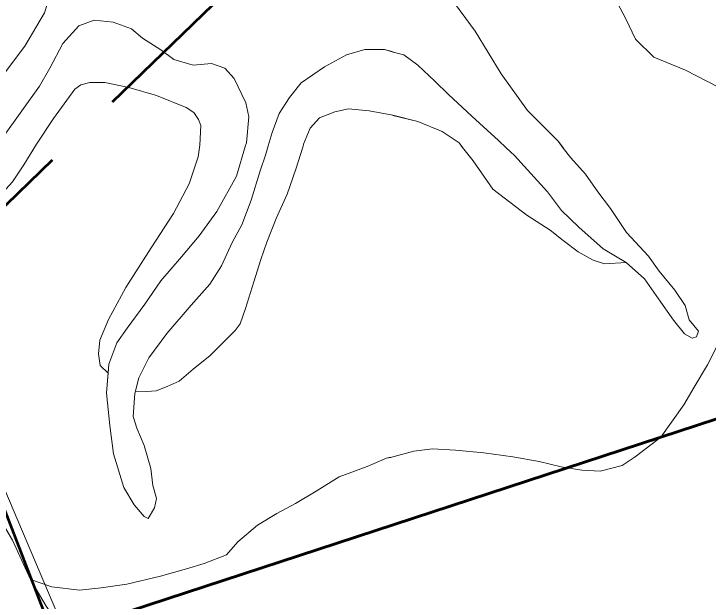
# Model space of a CAD drawing. Extents: x -1643653 to 4543381, y 1624270 to 13878484.
# Drawn here: x 742056 to 744560, y 8922093 to 8924211 of the extents above; entities that cross this region are included whole.
import ezdxf

# ---------------------------------------------------------------- set-up
doc = ezdxf.new("R2010")
doc.units = 0
doc.header["$LTSCALE"] = 200
doc.linetypes.add('MEDIUM_DASHED', pattern=[4.5, 3, -1.5])
for name, color, linetype, lineweight in [('1', 7, 'Continuous', 13), ('27', 7, 'Continuous', 53), ('29', 7, 'Continuous', 13)]:
    doc.layers.add(name, color=color, linetype=linetype, lineweight=lineweight)

msp = doc.modelspace()

# ---------------------------------------------------------------- linework, layer by layer
at = {"layer": '1', "lineweight": 25}
msp.add_spline([(814781, 9009175.5), (814787.2, 9009173.4), (814796.9, 9009173.4), (814799.4, 9009172.4), (814805.1, 9009174.5), (814805.6, 9009176.5), (814811.7, 9009179.5), (814811.7, 9009179.5), (814801.5, 9009181), (814790.7, 9009181.5), (814784.1, 9009183.1), (814777.4, 9009185.1), (814778.4, 9009175.5)], degree=3, dxfattribs=at)
at = {"layer": '27', "linetype": 'MEDIUM_DASHED'}
msp.add_line((739824.8, 8921390.1), (746115.6, 8927478.8), dxfattribs=at)
at = {"layer": '27'}
for points in [[(746115.6, 8927478.8), (743729.5, 8927170.5), (742708.4, 8928266.2), (740888.2, 8928147.7), (738224.4, 8926341.3), (738068.6, 8925272.7), (741707.2, 8923237.2), (742198, 8921966.9), (745069, 8922906.2), (745575.7, 8923768.8)], [(742198, 8921966.9), (742774.4, 8920756.9), (745599.5, 8914059.4), (748801.1, 8916562.5), (750697.1, 8918944.1), (747912.4, 8923168.9), (745575.7, 8923768.8), (745069, 8922906.2)]]:
    msp.add_lwpolyline(points, close=True, dxfattribs=at)
at = {"layer": '29'}
for p, q in [((743073.8, 8923650.8), (743099.2, 8923734.5)), ((743042, 8923561.2), (743073.8, 8923650.8)), ((743002.6, 8923472.7), (743042, 8923561.2)), ((742969.1, 8923388.1), (743002.6, 8923472.7)), ((742947.5, 8923325.1), (742969.1, 8923388.1)), ((742921.9, 8923244.5), (742947.5, 8923325.1)), ((742892.3, 8923148.1), (742921.9, 8923244.5)), ((742872.7, 8923093), (742892.3, 8923148.1)), ((742854.9, 8923069.4), (742872.7, 8923093)), ((742764.4, 8922978.9), (742854.9, 8923069.4)), ((742703.3, 8922929.7), (742764.4, 8922978.9)), ((742652.1, 8922886.4), (742703.3, 8922929.7)), ((742608.8, 8922866.7), (742652.1, 8922886.4)), ((742569.4, 8922851), (742608.8, 8922866.7)), ((742495.1, 8922849.9), (742536, 8922849)), ((742536, 8922849), (742569.4, 8922851))]:
    msp.add_line(p, q, dxfattribs=at)
at = {"layer": '29', "lineweight": 53}
msp.add_lwpolyline([(745752.4, 8927202.3), (743729.5, 8927170.5), (742708.4, 8928266.2), (740888.2, 8928147.7), (738224.4, 8926341.3), (738068.6, 8925272.7), (741707.2, 8923237.2), (742198, 8921966.9), (745069, 8922906.2), (745575.7, 8923768.8)], close=True, dxfattribs=at)
at = {"layer": '29'}
for points in [[(741809.3, 8925871.4), (741820.7, 8925760.8), (741930.2, 8925578.9), (741944.3, 8925418.2), (741942.9, 8925216.1), (741953.8, 8925071.4), (741951, 8924907.2), (741968.1, 8924823.7), (742023.9, 8924716.9), (742090.1, 8924624.7), (742140.6, 8924578.2), (742187, 8924496.6), (742206, 8924340.1), (742167.3, 8924215.3), (742095.5, 8924094.7), (741996.6, 8923963.6), (741900.5, 8923853.1), (741829.8, 8923742.9)], [(741829.8, 8923742.9), (741900.5, 8923853.1), (741996.6, 8923963.6), (742095.5, 8924094.7), (742167.3, 8924215.3), (742206, 8924340.1), (742187, 8924496.6), (742140.6, 8924578.2), (742090.1, 8924624.7), (742023.9, 8924716.9), (741987.2, 8924787)], [(744038.3, 8923727), (744019, 8923751.9), (743908.8, 8923862.5), (743813.9, 8923995.4), (743720.6, 8924148.4), (743632.2, 8924269), (743550.3, 8924381.3), (743489.3, 8924437.7), (743427.2, 8924479.6)], [(744037.9, 8923727), (744019, 8923751.9), (743908.8, 8923862.5), (743813.9, 8923995.4), (743720.6, 8924148.4), (743632.2, 8924269), (743550.3, 8924381.3), (743489.3, 8924437.7), (743427.5, 8924480.1)], [(744231.8, 8924251.8), (744264.2, 8924193.5), (744298.1, 8924119.9), (744364.3, 8924055.5), (744479.3, 8924007.8), (744640.1, 8923925.1), (744756.6, 8923879.1), (744847.5, 8923844.1), (744985.1, 8923816.7), (745132.4, 8923791.3), (745256, 8923773.1), (745368.2, 8923760.3), (745464.8, 8923754.3), (745558.6, 8923740.2), (745669, 8923727.9), (745799.5, 8923718.2), (745887.3, 8923719.6), (745905.5, 8923725.9)], [(744231.8, 8924251.8), (744264.2, 8924193.5), (744298.1, 8924119.9), (744364.3, 8924055.5), (744479.3, 8924007.8), (744640.1, 8923925.1), (744756.6, 8923879.1), (744847.5, 8923844.1), (744985.1, 8923816.7), (745132.4, 8923791.3), (745256, 8923773.1), (745368.2, 8923760.3), (745464.8, 8923754.3), (745558.6, 8923740.2), (745669, 8923727.9), (745799.5, 8923718.2), (745887.3, 8923719.6), (745907.9, 8923714.7)], [(744231.8, 8924251.8), (744264.2, 8924193.5), (744298.1, 8924119.9), (744364.3, 8924055.5), (744479.3, 8924007.8), (744640.1, 8923925.1), (744756.6, 8923879.1), (744847.5, 8923844.1), (744985.1, 8923816.7), (745132.4, 8923791.3), (745256, 8923773.1), (745368.2, 8923760.3), (745464.8, 8923754.3), (745558.6, 8923740.2), (745669, 8923727.9), (745799.5, 8923718.2), (745887.3, 8923719.6), (745907.9, 8923714.7)], [(742000, 8923741.8), (742009.5, 8923755.5), (742091.1, 8923869.5), (742148.7, 8923949.8), (742186, 8924015.7), (742232.4, 8924104), (742291, 8924168.1), (742345.7, 8924188.2), (742413.9, 8924181.7), (742480, 8924157.5), (742520.8, 8924124), (742586.6, 8924081.2), (742633.1, 8924046.9), (742702.5, 8924026.2), (742769.2, 8924032), (742817.1, 8924015.3), (742851.3, 8923977.6), (742892.7, 8923890.2), (742903.3, 8923839.5), (742895.2, 8923745.8), (742892.2, 8923735.9)], [(742000, 8923741.8), (742009.5, 8923755.5), (742091.1, 8923869.5), (742148.7, 8923949.8), (742186, 8924015.7), (742232.4, 8924104), (742291, 8924168.1), (742345.7, 8924188.2), (742413.9, 8924181.7), (742480, 8924157.5), (742520.8, 8924124), (742586.6, 8924081.2), (742633.1, 8924046.9), (742702.5, 8924026.2), (742769.2, 8924032), (742817.1, 8924015.3), (742851.3, 8923977.6), (742892.7, 8923890.2), (742903.3, 8923839.5), (742895.2, 8923745.8), (742892.2, 8923735.9)], [(742974.1, 8923735.3), (742988.1, 8923783.4), (743013.7, 8923851.7), (743050.9, 8923909.5), (743092, 8923962.6), (743177.1, 8924019.7), (743255.7, 8924063.9), (743321.7, 8924082.7), (743392.9, 8924082.5), (743424.6, 8924074.3)], [(743424.7, 8924073.4), (743392.9, 8924082.5), (743321.7, 8924082.7), (743255.7, 8924063.9), (743177.1, 8924019.7), (743092, 8923962.6), (743050.9, 8923909.5), (743013.7, 8923851.7), (742988.1, 8923783.4), (742974.1, 8923735.3)], [(743424.6, 8924073), (743462.3, 8924063.2), (743513.9, 8924026.2), (743574.4, 8923968.8), (743624.4, 8923920.8), (743708.4, 8923842.6), (743763.6, 8923792.2), (743804.6, 8923754.3), (743832.1, 8923728.4)], [(743831.5, 8923728.4), (743804.6, 8923754.3), (743763.6, 8923792.2), (743708.4, 8923842.6), (743624.4, 8923920.8), (743574.4, 8923968.8), (743513.9, 8924026.2), (743462.3, 8924063.2), (743424.7, 8924073.4)], [(742137.5, 8923740.9), (742198.8, 8923833.6), (742275.6, 8923939.8), (742297.3, 8923955.6), (742330.8, 8923963.4), (742383.9, 8923963.4), (742470.6, 8923945.7), (742571, 8923916.2), (742677.3, 8923872.9), (742704.9, 8923855.2), (742722.6, 8923829.7), (742730.5, 8923808), (742727.5, 8923737)], [(742727.5, 8923737), (742730.5, 8923808), (742722.6, 8923829.7), (742704.9, 8923855.2), (742677.3, 8923872.9), (742571, 8923916.2), (742470.6, 8923945.7), (742383.9, 8923963.4), (742330.8, 8923963.4), (742297.3, 8923955.6), (742275.6, 8923939.8), (742198.8, 8923833.6), (742137.5, 8923740.9)], [(742137.5, 8923740.9), (742198.8, 8923833.6), (742275.6, 8923939.8), (742297.3, 8923955.6), (742330.8, 8923963.4), (742383.9, 8923963.4), (742470.6, 8923945.7), (742571, 8923916.2), (742677.3, 8923872.9), (742704.9, 8923855.2), (742722.6, 8923829.7), (742730.5, 8923808), (742727.5, 8923737)], [(743099.2, 8923734.5), (743101.4, 8923741.3), (743125, 8923798.4), (743158.5, 8923835.8), (743213.7, 8923857.4), (743263.7, 8923868.6), (743338.1, 8923861.8), (743423.1, 8923846.2)], [(743099.2, 8923734.5), (743101.4, 8923741.3), (743125, 8923798.4), (743158.5, 8923835.8), (743213.7, 8923857.4), (743263.7, 8923868.6), (743338.1, 8923861.8), (743423.1, 8923846.2)], [(743099.2, 8923734.5), (743101.4, 8923741.3), (743125, 8923798.4), (743158.5, 8923835.8), (743213.7, 8923857.4), (743263.7, 8923868.6), (743338.1, 8923861.8), (743423.1, 8923846.2)], [(743423.1, 8923846.2), (743513.7, 8923823.4), (743601.5, 8923786.3), (743662.3, 8923745.8), (743674.8, 8923729.4)], [(743423.1, 8923846.2), (743513.7, 8923823.4), (743601.5, 8923786.3), (743662.3, 8923745.8), (743674.8, 8923729.4)], [(743423.1, 8923844.9), (743513.7, 8923823.4), (743601.5, 8923786.3), (743662.3, 8923745.8), (743676, 8923728.4)], [(741856.7, 8923531.7), (741872, 8923526.7), (741895.6, 8923526.7), (741933, 8923532.6), (741982.2, 8923546.3), (742015.7, 8923566), (742051.2, 8923605.4), (742092.5, 8923666.4), (742137.5, 8923740.9)], [(742137.5, 8923740.9), (742092.5, 8923666.4), (742051.2, 8923605.4), (742015.7, 8923566), (741982.2, 8923546.3), (741933, 8923532.6), (741895.6, 8923526.7), (741872, 8923526.7), (741856.7, 8923531.7)], [(741856.7, 8923531.7), (741872, 8923526.7), (741895.6, 8923526.7), (741933, 8923532.6), (741982.2, 8923546.3), (742015.7, 8923566), (742051.2, 8923605.4), (742092.5, 8923666.4), (742137.5, 8923740.9)], [(742727.5, 8923737), (742720.6, 8923695.9), (742689.1, 8923597.5), (742632, 8923491.3), (742551.3, 8923367.3), (742460.5, 8923224.6), (742397.5, 8923108.5), (742366, 8923033.8), (742362.1, 8922984.6), (742368, 8922943.2), (742396.3, 8922915.1)], [(742396.3, 8922915.1), (742368, 8922943.2), (742362.1, 8922984.6), (742366, 8923033.8), (742397.5, 8923108.5), (742460.5, 8923224.6), (742551.3, 8923367.3), (742632, 8923491.3), (742689.1, 8923597.5), (742720.6, 8923695.9), (742727.5, 8923737)], [(742727.5, 8923737), (742720.6, 8923695.9), (742689.1, 8923597.5), (742632, 8923491.3), (742551.3, 8923367.3), (742460.5, 8923224.6), (742397.5, 8923108.5), (742366, 8923033.8), (742362.1, 8922984.6), (742368, 8922943.2), (742396.3, 8922915.1)], [(742892.2, 8923735.9), (742859, 8923626.3), (742788.2, 8923498.1), (742724.2, 8923410.6), (742660.8, 8923334.8), (742586.9, 8923248.3), (742529.2, 8923164.4), (742464.5, 8923076.9), (742428.2, 8923024.1), (742398.9, 8922948), (742390.6, 8922843.2), (742402.3, 8922726.8), (742415.2, 8922623.7), (742453, 8922503), (742489.9, 8922440.5), (742526.1, 8922398), (742540.2, 8922390.4), (742563.1, 8922429), (742570.5, 8922463.1), (742557.3, 8922509.5), (742550.2, 8922570.7), (742525.7, 8922654), (742499.3, 8922717.3), (742486.1, 8922759.2), (742493.1, 8922842.1), (742507.1, 8922897.8), (742542.7, 8922970.9), (742608.1, 8923058.7), (742695.9, 8923160.9), (742762.8, 8923236.5), (742804.9, 8923301.8), (742843.8, 8923386.2), (742878.1, 8923450.7), (742912.4, 8923538.6), (742945.1, 8923645.3), (742965.3, 8923705.4), (742974.1, 8923735.3)], [(742396.3, 8922915.1), (742390.6, 8922843.2), (742402.3, 8922726.8), (742415.2, 8922623.7), (742453, 8922503), (742489.9, 8922440.5), (742526.1, 8922398), (742540.2, 8922390.4), (742563.1, 8922429), (742570.5, 8922463.1), (742557.3, 8922509.5), (742550.2, 8922570.7), (742525.7, 8922654), (742499.3, 8922717.3), (742486.1, 8922759.2), (742493.1, 8922842.1), (742495.1, 8922849.9), (742536, 8922849), (742569.4, 8922851), (742608.8, 8922866.7), (742652.1, 8922886.4), (742703.3, 8922929.7), (742764.4, 8922978.9), (742854.9, 8923069.4), (742872.7, 8923093), (742892.3, 8923148.1), (742921.9, 8923244.5), (742947.5, 8923325.1), (742969.1, 8923388.1), (743002.6, 8923472.7), (743042, 8923561.2), (743073.8, 8923650.8), (743099.2, 8923734.5)], [(742892.2, 8923735.9), (742859, 8923626.3), (742788.2, 8923498.1), (742724.2, 8923410.6), (742660.8, 8923334.8), (742586.9, 8923248.3), (742529.2, 8923164.4), (742464.5, 8923076.9), (742428.2, 8923024.1), (742398.9, 8922948), (742396.3, 8922915.1)], [(742974.1, 8923735.3), (742965.3, 8923705.4), (742945.1, 8923645.3), (742912.4, 8923538.6), (742878.1, 8923450.7), (742843.8, 8923386.2), (742804.9, 8923301.8), (742762.8, 8923236.5), (742695.9, 8923160.9), (742608.1, 8923058.7), (742542.7, 8922970.9), (742507.1, 8922897.8), (742495.1, 8922849.9), (742536, 8922849), (742569.4, 8922851), (742608.8, 8922866.7), (742652.1, 8922886.4), (742703.3, 8922929.7), (742764.4, 8922978.9), (742854.9, 8923069.4), (742872.7, 8923093), (742892.3, 8923148.1), (742921.9, 8923244.5), (742947.5, 8923325.1), (742969.1, 8923388.1), (743002.6, 8923472.7), (743042, 8923561.2), (743073.8, 8923650.8), (743099.2, 8923734.5)], [(743674.8, 8923729.4), (743713.4, 8923680.6), (743784.3, 8923579.3), (743906, 8923484.8), (743990.4, 8923430.8), (744037.7, 8923393.7), (744091.7, 8923353.2), (744145.8, 8923322.8), (744186.3, 8923309.3), (744265.4, 8923314.4)], [(743674.8, 8923729.4), (743713.4, 8923680.6), (743784.3, 8923579.3), (743906, 8923484.8), (743990.4, 8923430.8), (744037.7, 8923393.7), (744091.7, 8923353.2), (744145.8, 8923322.8), (744186.3, 8923309.3), (744265.4, 8923314.4)], [(743674.8, 8923729.4), (743713.4, 8923680.6), (743784.3, 8923579.3), (743906, 8923484.8), (743990.4, 8923430.8), (744037.7, 8923393.7), (744091.7, 8923353.2), (744145.8, 8923322.8), (744186.3, 8923309.3), (744265.4, 8923314.4)], [(743831.5, 8923728.4), (743861.8, 8923699.7), (743908.6, 8923648.4), (743980.6, 8923568.7), (744031, 8923501.7), (744093.5, 8923441.8), (744181.8, 8923363.8), (744265.4, 8923314.4), (744330.6, 8923255.8), (744381.5, 8923182.9), (744435.5, 8923106.8), (744474.7, 8923056.8), (744502.5, 8923040.9), (744519, 8923045.9), (744525.6, 8923066.9), (744492.4, 8923107.9), (744478, 8923159.3), (744440.3, 8923214.6), (744383.3, 8923283.2), (744344.9, 8923337.5), (744266.4, 8923422.7), (744208, 8923509.4), (744162.1, 8923568.9), (744117.6, 8923632.5), (744065.2, 8923691.8), (744037.9, 8923727)], [(744265.4, 8923314.4), (744181.8, 8923363.8), (744093.5, 8923441.8), (744031, 8923501.7), (743980.6, 8923568.7), (743908.6, 8923648.4), (743861.8, 8923699.7), (743831.5, 8923728.4)], [(744265.4, 8923314.4), (744330.6, 8923255.8), (744381.5, 8923182.9), (744435.5, 8923106.8), (744474.7, 8923056.8), (744502.5, 8923040.9), (744519, 8923045.9), (744525.6, 8923066.9), (744492.4, 8923107.9), (744478, 8923159.3), (744440.3, 8923214.6), (744383.3, 8923283.2), (744344.9, 8923337.5), (744266.4, 8923422.7), (744208, 8923509.4), (744162.1, 8923568.9), (744117.6, 8923632.5), (744065.2, 8923691.8), (744037.9, 8923727)], [(743415.2, 8922610.5), (743499.2, 8922633.9), (743565.9, 8922642.4), (743649.1, 8922637.3), (743751.3, 8922627.5), (743855.8, 8922613.3), (743950.7, 8922596.4), (744030.6, 8922577.6), (744104.4, 8922565.6), (744171.3, 8922562.1), (744249.8, 8922582.6), (744297.1, 8922612.8), (744389.5, 8922684.9), (744473.4, 8922801.1), (744510.2, 8922864.6), (744558.6, 8922945.1), (744595.2, 8923018.7)], [(744595.2, 8923018.7), (744558.6, 8922945.1), (744510.2, 8922864.6), (744473.4, 8922801.1), (744389.5, 8922684.9), (744297.1, 8922612.8), (744249.8, 8922582.6), (744171.3, 8922562.1), (744104.4, 8922565.6), (744030.6, 8922577.6), (743950.7, 8922596.4), (743855.8, 8922613.3), (743751.3, 8922627.5), (743649.1, 8922637.3), (743565.9, 8922642.4), (743499.2, 8922633.9), (743415.2, 8922610.5)], [(743415.2, 8922610.5), (743499.2, 8922633.9), (743565.9, 8922642.4), (743649.1, 8922637.3), (743751.3, 8922627.5), (743855.8, 8922613.3), (743950.7, 8922596.4), (744030.6, 8922577.6), (744104.4, 8922565.6), (744171.3, 8922562.1), (744249.8, 8922582.6), (744297.1, 8922612.8), (744389.5, 8922684.9), (744473.4, 8922801.1), (744510.2, 8922864.6), (744558.6, 8922945.1), (744595.2, 8923018.7)], [(742115.8, 8922171.1), (742051.2, 8922312.4), (741994.2, 8922409.4), (741921.7, 8922539.2), (741843.1, 8922648.2), (741739.7, 8922737), (741641.4, 8922798.3), (741562.7, 8922866.7), (741484, 8922922.6)], [(742115.8, 8922171.1), (742192.9, 8922144), (742292.6, 8922132.7), (742371.3, 8922140.4), (742464.1, 8922154.6), (742585, 8922183), (742678.6, 8922209.5), (742742.8, 8922228.8), (742823.6, 8922260.4), (742864.3, 8922306.6), (742935.2, 8922366.7), (743005.3, 8922409.3), (743072.1, 8922445.2), (743146.9, 8922490), (743229.8, 8922541.6), (743330.2, 8922579.1), (743400.4, 8922608.2), (743415, 8922612.2)], [(743415.2, 8922610.5), (743400.4, 8922608.2), (743330.2, 8922579.1), (743229.8, 8922541.6), (743146.9, 8922490), (743072.1, 8922445.2), (743005.3, 8922409.3), (742935.2, 8922366.7), (742864.3, 8922306.6), (742823.6, 8922260.4), (742742.8, 8922228.8), (742678.6, 8922209.5), (742585, 8922183), (742464.1, 8922154.6), (742371.3, 8922140.4), (742292.6, 8922132.7), (742192.9, 8922144), (742115.8, 8922171.1)], [(742115.8, 8922171.1), (742192.9, 8922144), (742292.6, 8922132.7), (742371.3, 8922140.4), (742464.1, 8922154.6), (742585, 8922183), (742678.6, 8922209.5), (742742.8, 8922228.8), (742823.6, 8922260.4), (742864.3, 8922306.6), (742935.2, 8922366.7), (743005.3, 8922409.3), (743072.1, 8922445.2), (743146.9, 8922490), (743229.8, 8922541.6), (743330.2, 8922579.1), (743400.4, 8922608.2), (743415.2, 8922610.5)], [(742115.8, 8922171.1), (742051.2, 8922312.4)], [(742336.2, 8921804.7), (742304, 8921863), (742257.2, 8921949.8), (742204.6, 8922030.5), (742172.4, 8922074.9), (742115.8, 8922171.1)], [(742336.2, 8921804.7), (742304, 8921863), (742257.2, 8921949.8), (742204.6, 8922030.5), (742172.4, 8922074.9), (742115.8, 8922171.1)]]:
    msp.add_lwpolyline(points, dxfattribs=at)
msp.add_lwpolyline([(745599.5, 8914059.4), (741979.8, 8914750.3), (739888.1, 8915825.1), (741431.1, 8915917.3), (742767, 8917599.4), (740717.2, 8922392.3), (737953.4, 8923890.1), (738068.6, 8925272.7), (741707.2, 8923237.2)], close=True, dxfattribs=at)
at = {"layer": '29', "lineweight": 53}
msp.add_lwpolyline([(745575.7, 8923768.8), (745069, 8922906.2), (742198, 8921966.9)], dxfattribs=at)

doc.saveas('drawing.dxf')
